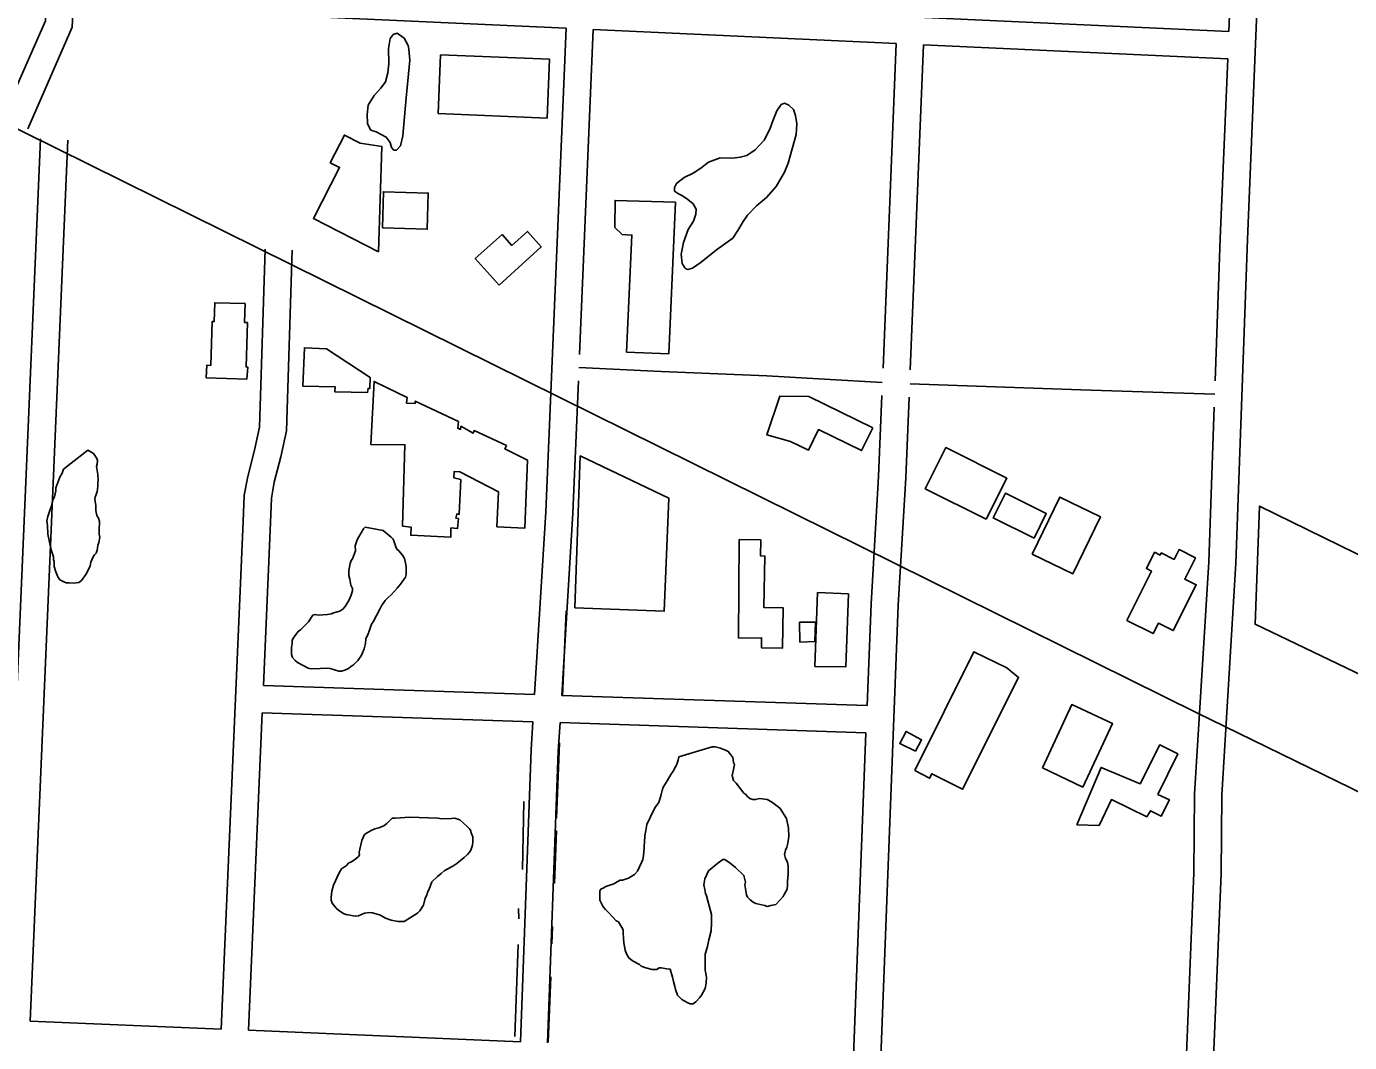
# Model space of a CAD drawing. Extents: x 3677843 to 3715951, y 511991 to 537744.
# Drawn here: x 3695395 to 3696854, y 525511 to 526632 of the extents above; entities that cross this region are included whole.
import ezdxf

# ---------------------------------------------------------------- set-up
doc = ezdxf.new("R2010")
doc.units = 0
for name, color, linetype in [('V-BLDG-OTLN', 7, 'Continuous'), ('V-ROAD-CNTR', 7, 'Continuous'), ('V-SITE-VEGE', 7, 'Continuous'), ('V-TOPO-SHOR', 7, 'Continuous')]:
    doc.layers.add(name, color=color, linetype=linetype)

msp = doc.modelspace()

# ---------------------------------------------------------------- linework, layer by layer
at = {"layer": 'V-BLDG-OTLN'}
for points in [[(3695852.1, 526600.6), (3695972.1, 526595.7), (3695969.5, 526530.7), (3695849.4, 526535.6)], [(3695783.4, 526383.3), (3695711.8, 526420), (3695740.7, 526476.2), (3695730.3, 526481.5), (3695746, 526512), (3695763.5, 526503), (3695787.2, 526499.4)], [(3695787.9, 526409.5), (3695789, 526449.4), (3695838.5, 526448), (3695837.4, 526408)], [(3696111, 526437.8), (3696103.6, 526270.5), (3696057.2, 526272.6), (3696063, 526401.6), (3696052.3, 526402.1), (3696044, 526410.1), (3696044.4, 526439.9)], [(3695916.6, 526346.4), (3695890.3, 526375.7), (3695919.8, 526402.1), (3695930.5, 526390.2), (3695947.7, 526405.6), (3695963, 526388.5)], [(3695638.3, 526242.8), (3695593.6, 526244.2), (3695594.1, 526258), (3695598.5, 526257.9), (3695600.1, 526306.3), (3695602.4, 526306.3), (3695603, 526326.9), (3695636.5, 526326), (3695635.9, 526305.3), (3695639, 526305.2), (3695637.6, 526256.2), (3695639.4, 526256.1)], [(3695700.2, 526234.9), (3695701.9, 526277.3), (3695726.2, 526276.3), (3695774.5, 526244.5), (3695774, 526232.4), (3695772, 526232.5), (3695771.5, 526228.1), (3695735.4, 526228.9), (3695735.6, 526234.4)], [(3695775.2, 526170.7), (3695778.7, 526240.2), (3695815, 526222.6), (3695814.6, 526216.4), (3695824, 526215.9), (3695824, 526218.5), (3695871.7, 526195.9), (3695870.9, 526188.5), (3695874, 526187.3), (3695874.5, 526190.8), (3695887.8, 526183), (3695889.2, 526185.9), (3695924.6, 526169.4), (3695922.7, 526165.9), (3695947.7, 526153.5), (3695944.9, 526078.2), (3695914.2, 526079.9), (3695915.8, 526118.5), (3695873.2, 526140.6), (3695867, 526140.9), (3695866.6, 526133.9), (3695874.2, 526131.9), (3695872.6, 526093.7), (3695869.9, 526093.8), (3695869, 526089.3), (3695871.7, 526088.9), (3695870.7, 526078), (3695863.4, 526078.6), (3695863.4, 526068.5), (3695819.1, 526070.6), (3695819.5, 526079.6), (3695810.1, 526080.6), (3695812.6, 526170.4)], [(3696328.6, 526189), (3696316.3, 526163.9), (3696268.7, 526187.1), (3696257.6, 526164.2), (3696238, 526173.8), (3696211.9, 526181.2), (3696226.1, 526223.8), (3696258.2, 526223.6)], [(3696000.2, 525990.3), (3696006.1, 526158), (3696103.8, 526111.3), (3696098.6, 525986.8)], [(3696453.8, 526088.1), (3696386.4, 526121.9), (3696409.2, 526167.3), (3696476.6, 526133.4)], [(3696506.4, 526067.4), (3696461.4, 526089.6), (3696474.8, 526116.8), (3696519.8, 526094.5)], [(3696504.2, 526049.7), (3696534.8, 526112.7), (3696579.7, 526090.9), (3696549.2, 526028)], [(3697037.5, 525964.2), (3696987.1, 525858.9), (3696750.2, 525972.3), (3696755.2, 526102.7)], [(3696180.4, 525957), (3696181.3, 526065.7), (3696205.1, 526065.4), (3696204.9, 526047.7), (3696209.6, 526047.6), (3696208.5, 525990.8), (3696229.7, 525990.5), (3696229, 525945.9), (3696205.9, 525946.2), (3696206, 525957.4)], [(3696608.8, 525976.5), (3696636, 526030.9), (3696630.4, 526033.7), (3696639.4, 526051.7), (3696645.5, 526048.7), (3696646.7, 526051), (3696660.9, 526043.9), (3696666.3, 526054.8), (3696684.4, 526045.8), (3696672.6, 526022.2), (3696685.2, 526015.9), (3696659.9, 525965.3), (3696643.5, 525973.4), (3696637.8, 525962)], [(3696264.8, 525925.7), (3696267.8, 526007.2), (3696301.8, 526005.9), (3696298.8, 525925.3)], [(3696248.2, 525952.6), (3696247.9, 525974.6), (3696265.3, 525974.8), (3696264.8, 525953.2)], [(3696375.1, 525810.9), (3696440.2, 525942), (3696476.3, 525924.2), (3696489.4, 525913.8), (3696427.6, 525790.4), (3696393.7, 525807.5), (3696391.2, 525802.5)], [(3696515.7, 525814), (3696548, 525883.7), (3696592.8, 525863), (3696560.2, 525792.7)], [(3696375.8, 525832.5), (3696358.4, 525841), (3696365.3, 525854.1), (3696382.5, 525845)], [(3696553.5, 525751), (3696580.5, 525814.5), (3696623.4, 525796.2), (3696645, 525839.2), (3696664.8, 525829.4), (3696643.1, 525784.6), (3696655.7, 525778.7), (3696646.7, 525760.8), (3696634.7, 525766.7), (3696630.7, 525760), (3696591.7, 525779), (3696578.2, 525750.5)]]:
    msp.add_lwpolyline(points, close=True, dxfattribs=at)
at = {"layer": 'V-ROAD-CNTR'}
for points in [[(3695991.7, 526659.7), (3695688.8, 526673.6), (3695703.3, 527011.4), (3695434.6, 527018.8), (3695416.2, 526637.8), (3695369.4, 526530.8)], [(3695990.4, 526629.7), (3695657.6, 526645), (3695672.1, 526982.3), (3695463.1, 526988), (3695445.9, 526630.8), (3695396.9, 526518.8)], [(3696667.3, 524599.4), (3696712.8, 525697.4), (3696713.4, 525783.8), (3696729.1, 526039.9), (3696741.8, 526396.6), (3696765.8, 526981.1)], [(3696721.2, 526626.2), (3696735.8, 526982.3)], [(3696721.2, 526626.2), (3696385.6, 526641.6)], [(3695955.6, 525894.9), (3695967.9, 526096.4), (3695990.4, 526629.7)], [(3696005.2, 526270), (3696020.4, 526628.3)], [(3696354.4, 526613), (3696020.4, 526628.3)], [(3696339.9, 526255), (3696354.4, 526613)], [(3696369.8, 526253.1), (3696384.4, 526611.6)], [(3696720, 526596.2), (3696384.4, 526611.6)], [(3695205.8, 526607.5), (3696686, 525874.7), (3698217.6, 525126.7), (3698940.9, 524781.2)], [(3696706.2, 526240.7), (3696711.8, 526397.7), (3696720, 526596.2)], [(3695369.4, 525535.9), (3695411, 526507.7)], [(3695399.4, 525534.6), (3695441, 526506.4)], [(3695610.1, 525525.8), (3695634.5, 526085.7), (3695635.5, 526114.6), (3695639.3, 526135.4), (3695646.7, 526164.2), (3695652.3, 526189.6), (3695658.5, 526386)], [(3695656.7, 525904.8), (3695664.5, 526084.5), (3695665.4, 526111.4), (3695668.6, 526129), (3695675.8, 526157.2), (3695682.2, 526185.8), (3695688.4, 526385.1)], [(3696338.9, 526239), (3696211.7, 526246.5), (3696095.4, 526251), (3696004.6, 526255.5)], [(3695985.6, 525893.9), (3695997.8, 526094.8), (3696004, 526241)], [(3696705.7, 526226.3), (3696558, 526230.8), (3696369.7, 526237.6)], [(3696322.3, 525882.7), (3696326.7, 525994.9), (3696335, 526135.4), (3696338.7, 526224.8)], [(3696337.3, 525495.1), (3696356.6, 525993.4), (3696365, 526133.9), (3696368.6, 526222.9)], [(3696673.8, 525480.6), (3696682.8, 525698.1), (3696683.4, 525784.8), (3696699.1, 526041.3), (3696705.2, 526211.8)], [(3695955.6, 525894.9), (3695656.7, 525904.8)], [(3696322.3, 525882.7), (3695985.6, 525893.9)], [(3695640.1, 525524.5), (3695655.4, 525874.8)], [(3695953.8, 525864.9), (3695655.4, 525874.8)], [(3695940, 525511.9), (3695951.9, 525833.7), (3695953.8, 525864.9)], [(3695970, 525510.7), (3695981.8, 525832.2), (3695983.7, 525863.9)], [(3696321.1, 525852.7), (3695983.7, 525863.9)], [(3696307.3, 525496.4), (3696321.1, 525852.7)], [(3695610.1, 525525.8), (3695399.4, 525534.6)], [(3695940, 525511.9), (3695640.1, 525524.5)]]:
    msp.add_lwpolyline(points, dxfattribs=at)
at = {"layer": 'V-SITE-VEGE'}
for points in [[(3695818.2, 526594.7), (3695814.1, 526553.1), (3695810.4, 526511.2), (3695807.7, 526500.2), (3695803.3, 526495.2), (3695800.3, 526495.3), (3695797.8, 526498.2), (3695796.4, 526503.8), (3695792.1, 526509.8), (3695780.9, 526515.6), (3695776.1, 526516.9), (3695774.7, 526517.7), (3695771.4, 526524.6), (3695770.9, 526534.8), (3695772, 526545.1), (3695778.8, 526555.5), (3695786.2, 526563.6), (3695791.2, 526570.7), (3695793.7, 526580.6), (3695795.1, 526590.5), (3695794.7, 526607.4), (3695796.5, 526618.5), (3695799.9, 526623), (3695804.3, 526624.3), (3695812, 526618.9), (3695816.3, 526610.8), (3695816.9, 526606.8)], [(3696174.4, 526398.3), (3696156.1, 526385.2), (3696139.3, 526371.6), (3696129.8, 526365), (3696124.6, 526363.8), (3696123.2, 526364), (3696121.2, 526365.6), (3696118.5, 526370.2), (3696117.4, 526380.5), (3696119.7, 526393.4), (3696125.1, 526407.8), (3696130.8, 526417.1), (3696133.6, 526424.6), (3696134, 526430.2), (3696130.5, 526436.2), (3696124.8, 526440.8), (3696118.9, 526444.8), (3696114.5, 526447), (3696110, 526450.2), (3696109.8, 526454), (3696112, 526458.7), (3696120.6, 526465.2), (3696130.6, 526470.1), (3696139.1, 526475.4), (3696147.5, 526482.2), (3696160.3, 526486.9), (3696174.1, 526486.6), (3696182.5, 526487.5), (3696189.8, 526489.3), (3696199, 526495.5), (3696208.8, 526506.2), (3696215.2, 526518.6), (3696218.5, 526527.7), (3696222.7, 526538.6), (3696227.6, 526545.5), (3696231.1, 526547.2), (3696235.9, 526545), (3696241, 526540), (3696243.5, 526533.5), (3696245, 526524.5), (3696244, 526512.6), (3696235.4, 526481), (3696231.3, 526471.1), (3696222.1, 526455.1), (3696211.5, 526443.1), (3696200.5, 526433.8), (3696190.3, 526423.6), (3696185.7, 526416.5), (3696179.9, 526406.8)], [(3695436.3, 526143.5), (3695463.1, 526164.3), (3695469.2, 526160.6), (3695471.5, 526157.3), (3695473.1, 526155.1), (3695473.7, 526152.9), (3695473.2, 526149), (3695472.7, 526146.3), (3695474, 526137.5), (3695474.6, 526130.8), (3695474.1, 526128.6), (3695474.2, 526125.3), (3695473.7, 526120.9), (3695473.2, 526118.7), (3695472.1, 526115.3), (3695471.1, 526112.6), (3695470.6, 526109.8), (3695471.8, 526103.7), (3695471.9, 526097.7), (3695473.1, 526092.2), (3695474.8, 526089.4), (3695476, 526085.6), (3695476, 526083.4), (3695475.5, 526078.4), (3695475.6, 526071.8), (3695476.2, 526068.5), (3695475.2, 526062.4), (3695474.2, 526059.6), (3695473.7, 526056.3), (3695473.2, 526054.1), (3695472.1, 526050.7), (3695470.5, 526049.1), (3695468.9, 526046.8), (3695467.3, 526043.5), (3695466.2, 526040.7), (3695465.7, 526036.3), (3695460.9, 526027.4), (3695456, 526020.7), (3695453.3, 526018.4), (3695447.3, 526017.8), (3695442.3, 526018.2), (3695439, 526018.2), (3695435.1, 526019.8), (3695432.3, 526021.4), (3695430, 526024.7), (3695427.7, 526030.1), (3695426, 526036.2), (3695425.9, 526041.7), (3695425.3, 526043.9), (3695425.3, 526046.7), (3695422.9, 526053.2), (3695421.1, 526060.9), (3695420.5, 526064.8), (3695418.8, 526071.9), (3695418.6, 526081.3), (3695418, 526086.3), (3695419, 526091.3), (3695420.6, 526096.8), (3695423.2, 526104), (3695424.2, 526109), (3695426.4, 526112.9), (3695427.9, 526119.6), (3695427.9, 526122.9), (3695432.1, 526134.6), (3695434.8, 526139)], [(3695768.7, 526079.4), (3695788.6, 526075.9), (3695791.4, 526073.7), (3695797.6, 526068.3), (3695799.8, 526066.1), (3695800.9, 526063.4), (3695802.7, 526057.9), (3695803.8, 526055.1), (3695806.1, 526053.5), (3695810, 526048.6), (3695812.3, 526044.8), (3695812.9, 526041.5), (3695814.1, 526036), (3695814.2, 526027.1), (3695813.2, 526024.4), (3695807.8, 526016.6), (3695804, 526012.1), (3695797.5, 526004.8), (3695794.2, 526002), (3695791, 525998.6), (3695786.7, 525992.5), (3695785.1, 525989.1), (3695777.6, 525975.2), (3695776, 525972.4), (3695773.3, 525964.6), (3695772.3, 525961.9), (3695769.6, 525956.3), (3695769.1, 525951.3), (3695767.6, 525945.2), (3695766, 525940.8), (3695764.4, 525937.4), (3695760.6, 525932.4), (3695755.7, 525927.4), (3695753, 525925.7), (3695750.3, 525923.4), (3695746.4, 525921.7), (3695742.6, 525920.5), (3695739.8, 525920.5), (3695730.4, 525923.6), (3695726.5, 525924.1), (3695719.3, 525923.4), (3695708.9, 525923.3), (3695706.1, 525923.8), (3695694.4, 525930.2), (3695691.6, 525932.4), (3695688.8, 525935.6), (3695687.6, 525938.9), (3695687.6, 525941.1), (3695687.5, 525946.7), (3695688.5, 525951.1), (3695688.5, 525954.9), (3695690.6, 525958.3), (3695694.9, 525964.4), (3695697.7, 525966.1), (3695706.3, 525975.1), (3695711.2, 525982.4), (3695713.9, 525983), (3695717.3, 525982.5), (3695727.2, 525983.2), (3695731.6, 525983.8), (3695733.8, 525985), (3695740.9, 525986.7), (3695744.2, 525989), (3695746.9, 525991.8), (3695750.7, 525998.5), (3695752.3, 526001.8), (3695753.3, 526004.6), (3695754.9, 526009.6), (3695754.9, 526011.8), (3695753.2, 526015.6), (3695751.9, 526022.2), (3695750.8, 526026.1), (3695750.7, 526031.6), (3695752.2, 526039.4), (3695753.3, 526042.7), (3695754.9, 526044.4), (3695758.1, 526053.3), (3695758, 526058.8), (3695760.1, 526065.4), (3695761.7, 526068.8), (3695767, 526077.7)], [(3695818.1, 525759.4), (3695849.1, 525758.3), (3695853.5, 525757.8), (3695864, 525758), (3695867.8, 525758.6), (3695873.4, 525756.5), (3695881.2, 525749.4), (3695884, 525746.7), (3695885.2, 525744.5), (3695885.8, 525742.3), (3695887.5, 525738), (3695887.6, 525732.4), (3695887.1, 525728.6), (3695885.5, 525723), (3695883.9, 525720.8), (3695881.7, 525718.5), (3695877.9, 525715.2), (3695869.8, 525708.4), (3695865.4, 525705.6), (3695859.4, 525702.2), (3695856.1, 525700.4), (3695852.8, 525697.6), (3695848.5, 525694.3), (3695842.5, 525688.1), (3695839.3, 525680.3), (3695837.7, 525677), (3695836.7, 525673.6), (3695835.1, 525670.3), (3695833, 525662.5), (3695829.2, 525656.4), (3695826.5, 525653.6), (3695811.7, 525644.5), (3695805.1, 525644.4), (3695797.4, 525645.9), (3695791.3, 525648), (3695786.8, 525650.7), (3695784.6, 525651.8), (3695776.8, 525653.9), (3695773.5, 525654.4), (3695768, 525653.7), (3695761.4, 525650.9), (3695758.1, 525650.2), (3695747.6, 525652.3), (3695744.8, 525653.3), (3695739.8, 525656.6), (3695737, 525659.3), (3695732.5, 525664.7), (3695731.3, 525668), (3695731.2, 525671.3), (3695732.2, 525678), (3695732.8, 525680.7), (3695733.8, 525684.6), (3695740.2, 525698), (3695742.9, 525702.4), (3695748.3, 525706.4), (3695751, 525709.2), (3695753.8, 525710.4), (3695758.7, 525713.7), (3695761.4, 525716), (3695762.5, 525718.2), (3695762.4, 525721), (3695762.9, 525724.3), (3695765, 525733.7), (3695768.2, 525740.4), (3695770.4, 525742.1), (3695775.3, 525744.9), (3695779.7, 525746.7), (3695784.1, 525747.8), (3695789.6, 525750.1), (3695792.8, 525752.4), (3695798.8, 525758.6), (3695802.1, 525758.6)]]:
    msp.add_lwpolyline(points, close=True, dxfattribs=at)
for points in [[(3696114.6, 525826.2), (3696151.4, 525837.3), (3696154.7, 525837.3), (3696160.8, 525835.8), (3696166.9, 525833.1), (3696169.2, 525832.1), (3696172, 525828.2), (3696174.2, 525825.5), (3696174.8, 525822.8), (3696174.9, 525820), (3696176, 525817.8), (3696175, 525812.3), (3696173.5, 525805.6), (3696175.2, 525800.1), (3696178, 525796.9), (3696186.5, 525786), (3696188.7, 525784.4), (3696190.4, 525782.2), (3696193.2, 525780), (3696196.5, 525779), (3696199.3, 525779), (3696203.7, 525780.2), (3696212, 525779.2), (3696217, 525776.5), (3696224.3, 525771.1), (3696226.5, 525769), (3696233.3, 525758), (3696235.7, 525747.6), (3696235.9, 525738.2), (3696234.9, 525731), (3696233.8, 525726.6), (3696232.2, 525723.2), (3696231.2, 525718.3), (3696232.4, 525713.9), (3696234.7, 525710), (3696235.3, 525705.1), (3696235.4, 525696.8), (3696234.5, 525689), (3696234.5, 525684.6), (3696234.1, 525680.2), (3696230.8, 525674.1), (3696229.8, 525671.9), (3696221.6, 525663.4), (3696216.1, 525662.2), (3696212.3, 525661.1), (3696209.5, 525662.1), (3696199.5, 525664.2)], [(3696199.5, 525664.2), (3696196.8, 525665.8), (3696193.4, 525668.5), (3696190.6, 525671.2), (3696189.4, 525673.9), (3696187.6, 525685), (3696188.1, 525687.7), (3696186.3, 525695.4), (3696177.3, 525704.1), (3696171.2, 525709), (3696165.6, 525712.8), (3696163.4, 525712.7), (3696157.9, 525708.8), (3696147.6, 525700.3), (3696143.3, 525691.4), (3696142.3, 525684.8), (3696143.5, 525679.8), (3696144.1, 525675.4), (3696145.3, 525672.7), (3696150.6, 525652.3), (3696150.7, 525643.5), (3696150.3, 525634.1), (3696147.8, 525624.1), (3696146.2, 525616.9), (3696143.6, 525608.6), (3696143.9, 525590.9), (3696145.1, 525583.2), (3696144.7, 525576.6), (3696143.7, 525570.5), (3696139.9, 525563.3), (3696137.8, 525560.5), (3696133.4, 525556), (3696130.7, 525553.7), (3696127.4, 525553.7), (3696124.6, 525554.7), (3696120.7, 525556.9), (3696117.9, 525558.5), (3696113.4, 525563.4), (3696111.1, 525569.4), (3696110.5, 525572.7), (3696108.8, 525578.2), (3696107.6, 525583.2), (3696105.2, 525591.9), (3696101.4, 525592.4), (3696095.3, 525593.4), (3696093.1, 525593.4), (3696090.3, 525591.7), (3696085.4, 525591.6), (3696078.2, 525593.2), (3696073.1, 525595.3), (3696071.5, 525596.9), (3696063.7, 525601.2), (3696059.7, 525604.4), (3696056.9, 525608.8), (3696055.7, 525612.7), (3696054, 525620.9), (3696053.9, 525625.9), (3696053.2, 525632.5), (3696053.2, 525635.3), (3696052, 525638), (3696048.1, 525644), (3696045.8, 525645.1), (3696038, 525653.8), (3696034, 525657.6), (3696031.2, 525660.8), (3696030.1, 525663), (3696027.8, 525668), (3696027.6, 525678.4), (3696029.2, 525680.7), (3696031.4, 525681.3), (3696034.2, 525683), (3696042.9, 525685.9), (3696046.8, 525688.1), (3696050.1, 525689.9), (3696052.8, 525689.9), (3696059.4, 525692.2), (3696066, 525696.2), (3696069.2, 525700.1), (3696073.5, 525709.6), (3696075.1, 525712.9), (3696075.6, 525716.8), (3696076, 525721.8), (3696076.5, 525725.1), (3696076.5, 525728.4), (3696077, 525731.7), (3696077.4, 525739.4), (3696078.4, 525745), (3696079.4, 525751.6), (3696087.4, 525768.3), (3696089, 525771.1), (3696092.8, 525775.6), (3696095.4, 525784.5), (3696096.4, 525788.9), (3696097.5, 525792.8), (3696100.7, 525797.8), (3696106.6, 525807.8), (3696108.8, 525810.6), (3696109.8, 525813.4), (3696112, 525816.8), (3696114.1, 525822.3), (3696114.6, 525826.2)]]:
    msp.add_lwpolyline(points, dxfattribs=at)
at = {"layer": 'V-TOPO-SHOR'}
for p, q in [((3695990.5, 525987.2), (3695986.4, 525892.9)), ((3695983.2, 525841.5), (3695979.8, 525758.5)), ((3695944, 525776.8), (3695942.2, 525702)), ((3695979.9, 525744.8), (3695977.5, 525686.5)), ((3695938.1, 525658.7), (3695938.2, 525647.3)), ((3695975.5, 525639.1), (3695974.8, 525619.7)), ((3695937.6, 525619), (3695933.9, 525517.8)), ((3695973.5, 525583.3), (3695970.8, 525511.3))]:
    msp.add_line(p, q, dxfattribs=at)

doc.saveas('drawing.dxf')
